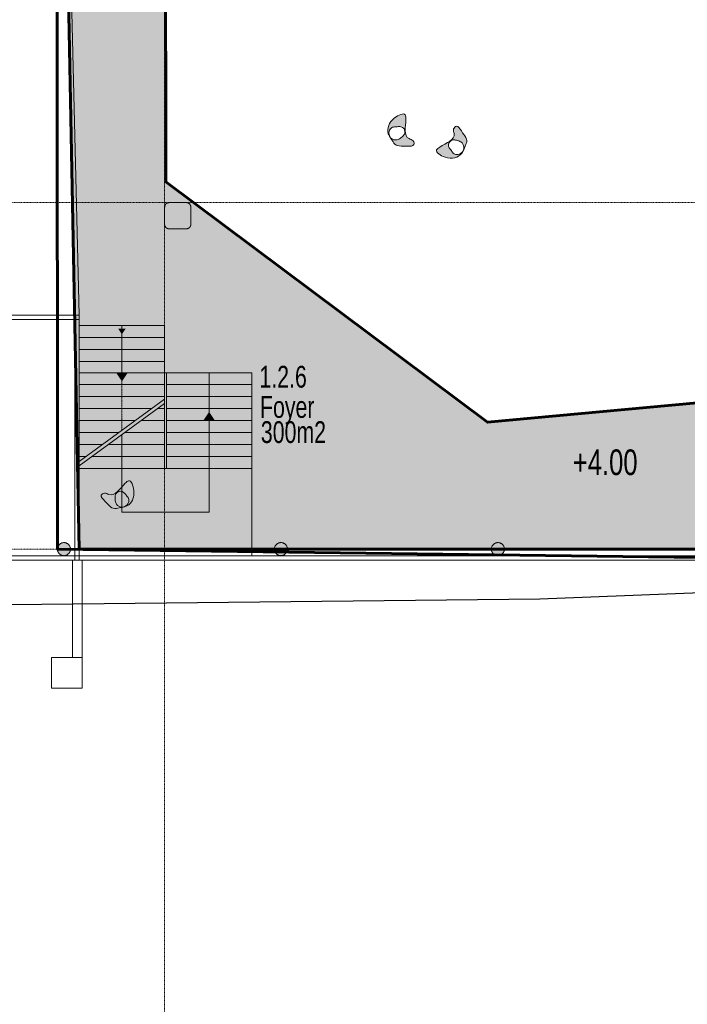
# Model space of a CAD drawing. Header units: millimetres. Extents: x -409347 to -76892, y 286088 to 1850972.
# Tile 313 of 364: x -259162 to -243849, y 1270904 to 1293501. Entities that reach past the tile are written whole.
import ezdxf

# ---------------------------------------------------------------- set-up
doc = ezdxf.new("R2010")
doc.units = ezdxf.units.MM
doc.linetypes.add('DGN Style 2', pattern=[3.08948, 1.853688, -1.235792])
doc.linetypes.add('DGN Style 4', pattern=[4.946257, 2.471584, -1.235792, 0.003089, -1.235792])
for name, color, linetype, lineweight in [('A_BU_CONCRETE_S_FILL', 7, 'Continuous', 0), ('A_P_ALLG_RWO_X_X', 20, 'Continuous', 30), ('A_P_ERSC_TRE_A_X', 251, 'Continuous', 0), ('A_P_ERSC_TRE_V_X', 251, 'DGN Style 2', 0), ('A_P_MOEB_LOS_X_X', 9, 'Continuous', 0), ('A_P_TEXT_100_X_T', 80, 'Continuous', 0), ('A_P_TREPPE_TXT_A_T', 56, 'Continuous', 13), ('A_P_WAND_BET_A_X', 25, 'Continuous', 0), ('A_P_WAND_BET_V_X', 131, 'DGN Style 2', 0), ('A_P_WAND_BET_X_X', 251, 'Continuous', 30), ('W_TEXT1', 251, 'Continuous', 13), ('Y_MENSCHEN (VOR GLAS)', 30, 'Continuous', 0), ('Z_RAUMSTEMPEL', 251, 'Continuous', 0)]:
    doc.layers.add(name, color=color, linetype=linetype, lineweight=lineweight)
doc.layers.add('A_P_ACHS_HAR_X_X', color=70, linetype='DGN Style 4', lineweight=0, transparency=0.7)
doc.layers.add('Foyers$stairs', color=7, linetype='Continuous', lineweight=0, true_color=0x000000)
doc.styles.add('H_200-25', font='arial.ttf', dxfattribs={"width": 0.7, "height": 0.5})
doc.styles.add('HPP200-25', font='arial.ttf', dxfattribs={"width": 0.7, "height": 0.5})
doc.styles.add('HPP200-35', font='arial.ttf', dxfattribs={"width": 0.714286, "height": 0.7})

msp = doc.modelspace()

# ---------------------------------------------------------------- hatches: boundary and pattern name
at = {"layer": 'A_BU_CONCRETE_S_FILL', "lineweight": 60, "true_color": 0x991b1e, "transparency": 33554470}
h = msp.add_hatch(color=244, dxfattribs=at)
h.dxf.hatch_style = 1
h.paths.add_polyline_path([(-255837, 1313794), (-262677, 1313794), (-262677, 1307875), (-258313, 1307875), (-257797, 1281350), (-228236, 1281350), (-228136, 1289298), (-231087, 1289298), (-231087, 1294900), (-228287, 1294900), (-228236, 1308340), (-233587, 1308324), (-233563, 1292976), (-242628, 1284801), (-248431, 1284264), (-255813, 1289777)])
at = {"layer": 'A_BU_CONCRETE_S_FILL'}
h = msp.add_hatch(color=256, dxfattribs=at)
edge = h.paths.add_edge_path()
edge.add_spline(control_points=[(-255834, 1289225), (-255834, 1289223), (-255835, 1289220), (-255835, 1289216)], knot_values=[0, 0, 0, 0, 1, 1, 1, 1], degree=3, periodic=0)
edge.add_line((-255835, 1289216), (-255837, 1289199))
edge.add_line((-255837, 1289199), (-255837, 1288802))
edge.add_spline(control_points=[(-255837, 1288802), (-255837, 1288702), (-255737, 1288702)], knot_values=[0, 0, 0, 1, 1, 1], weights=[1, 0.707107, 1], degree=2, periodic=0)
edge.add_line((-255737, 1288702), (-255338, 1288702))
edge.add_line((-255338, 1288702), (-255330, 1288702))
edge.add_line((-255330, 1288702), (-255321, 1288704))
edge.add_line((-255321, 1288704), (-255312, 1288706))
edge.add_line((-255312, 1288706), (-255303, 1288708))
edge.add_line((-255303, 1288708), (-255294, 1288712))
edge.add_line((-255294, 1288712), (-255286, 1288717))
edge.add_spline(control_points=[(-255286, 1288717), (-255283, 1288718), (-255280, 1288720), (-255278, 1288722)], knot_values=[0, 0, 0, 0, 1, 1, 1, 1], degree=3, periodic=0)
edge.add_line((-255278, 1288722), (-255270, 1288728))
edge.add_line((-255270, 1288728), (-255263, 1288735))
edge.add_line((-255263, 1288735), (-255257, 1288742))
edge.add_line((-255257, 1288742), (-255251, 1288750))
edge.add_line((-255251, 1288750), (-255247, 1288759))
edge.add_line((-255247, 1288759), (-255243, 1288767))
edge.add_line((-255243, 1288767), (-255240, 1288776))
edge.add_line((-255240, 1288776), (-255238, 1288785))
edge.add_line((-255238, 1288785), (-255237, 1288794))
edge.add_line((-255237, 1288794), (-255237, 1288802))
edge.add_line((-255237, 1288802), (-255237, 1289205))
edge.add_line((-255237, 1289205), (-255237, 1289202))
edge.add_spline(control_points=[(-255237, 1289202), (-255237, 1289302), (-255337, 1289302)], knot_values=[0, 0, 0, 1, 1, 1], weights=[1, 0.707107, 1], degree=2, periodic=0)
edge.add_line((-255337, 1289302), (-255737, 1289302))
edge.add_line((-255737, 1289302), (-255745, 1289301))
edge.add_spline(control_points=[(-255745, 1289301), (-255748, 1289301), (-255751, 1289301), (-255754, 1289300)], knot_values=[0, 0, 0, 0, 1, 1, 1, 1], degree=3, periodic=0)
edge.add_spline(control_points=[(-255754, 1289300), (-255757, 1289300), (-255763, 1289298), (-255772, 1289295), (-255780, 1289292), (-255789, 1289287), (-255797, 1289281), (-255804, 1289275), (-255811, 1289268), (-255817, 1289260), (-255823, 1289252), (-255827, 1289243), (-255831, 1289235), (-255833, 1289229), (-255834, 1289225)], knot_values=[0, 0, 0, 0, 0.07803, 0.158084, 0.239923, 0.323263, 0.407782, 0.49312, 0.57889, 0.664684, 0.75009, 0.8347, 0.918123, 1, 1, 1, 1], degree=3, periodic=0)
at = {"layer": 'A_BU_CONCRETE_S_FILL', "extrusion": (0, 0, -1)}
h = msp.add_hatch(color=256, dxfattribs=at)
edge = h.paths.add_edge_path()
edge.add_spline(control_points=[(258297, 1281350), (258297, 1281500), (258147, 1281500), (257997, 1281500), (257997, 1281350), (257997, 1281200), (258147, 1281200)], knot_values=[0, 0, 0, 0.333333, 0.333333, 0.666667, 0.666667, 1, 1, 1], weights=[1, 0.707107, 1, 0.707107, 1, 0.707107, 1], degree=2, periodic=0)
edge.add_spline(control_points=[(258147, 1281200), (258297, 1281200), (258297, 1281350)], knot_values=[0, 0, 0, 1, 1, 1], weights=[1, 0.707107, 1], degree=2, periodic=0)
h = msp.add_hatch(color=256, dxfattribs=at)
edge = h.paths.add_edge_path()
edge.add_spline(control_points=[(253320, 1281350), (253320, 1281500), (253170, 1281500), (253020, 1281500), (253020, 1281350), (253020, 1281200), (253170, 1281200)], knot_values=[0, 0, 0, 0.333333, 0.333333, 0.666667, 0.666667, 1, 1, 1], weights=[1, 0.707107, 1, 0.707107, 1, 0.707107, 1], degree=2, periodic=0)
edge.add_spline(control_points=[(253170, 1281200), (253320, 1281200), (253320, 1281350)], knot_values=[0, 0, 0, 1, 1, 1], weights=[1, 0.707107, 1], degree=2, periodic=0)
h = msp.add_hatch(color=256, dxfattribs=at)
edge = h.paths.add_edge_path()
edge.add_spline(control_points=[(248343, 1281350), (248343, 1281500), (248193, 1281500), (248043, 1281500), (248043, 1281350), (248043, 1281200), (248193, 1281200)], knot_values=[0, 0, 0, 0.333333, 0.333333, 0.666667, 0.666667, 1, 1, 1], weights=[1, 0.707107, 1, 0.707107, 1, 0.707107, 1], degree=2, periodic=0)
edge.add_spline(control_points=[(248193, 1281200), (248343, 1281200), (248343, 1281350)], knot_values=[0, 0, 0, 1, 1, 1], weights=[1, 0.707107, 1], degree=2, periodic=0)
at = {"layer": 'A_P_TREPPE_TXT_A_T', "linetype": 'Continuous', "extrusion": (0, 0, -1)}
msp.add_hatch(color=256, dxfattribs=at).paths.add_polyline_path([(256728, 1286413), (256817, 1286280), (256905, 1286413), (256817, 1286413)])
at = {"layer": 'A_P_TREPPE_TXT_A_T', "linetype": 'Continuous', "transparency": 33554559, "extrusion": (0, 0, -1)}
for points in [[(256684, 1285400), (256817, 1285200), (256950, 1285400), (256817, 1285400)], [(254684, 1284300), (254817, 1284500), (254950, 1284300), (254817, 1284300)]]:
    msp.add_hatch(color=256, dxfattribs=at).paths.add_polyline_path(points)
at = {"layer": 'Y_MENSCHEN (VOR GLAS)', "linetype": 'Continuous', "transparency": 33554559}
h = msp.add_hatch(color=256, dxfattribs=at)
edge = h.paths.add_edge_path()
edge.add_spline(control_points=[(-250578, 1290670), (-250523, 1290582), (-250347, 1290612), (-250096, 1290589), (-250126, 1290745), (-250374, 1290783), (-250299, 1291085), (-250307, 1291391), (-250662, 1291230), (-250777, 1290914), (-250622, 1290741), (-250578, 1290670)], knot_values=[0, 0, 0, 0, 0.14717, 0.223427, 0.264495, 0.315541, 0.530984, 0.576721, 0.696815, 0.881374, 1, 1, 1, 1], degree=3, periodic=0)
edge = h.paths.add_edge_path(flags=16)
edge.add_spline(control_points=[(-250680, 1290839), (-250696, 1290878), (-250695, 1290961), (-250616, 1291044), (-250523, 1291041), (-250440, 1291053), (-250362, 1291028), (-250327, 1290956), (-250324, 1290872), (-250398, 1290807), (-250477, 1290734), (-250613, 1290737), (-250667, 1290806), (-250680, 1290839)], knot_values=[0, 0, 0, 0, 0.121659, 0.207681, 0.296391, 0.37264, 0.453094, 0.504047, 0.594724, 0.666593, 0.772199, 0.899184, 1, 1, 1, 1], degree=3, periodic=0)
h = msp.add_hatch(color=256, dxfattribs=at)
edge = h.paths.add_edge_path()
edge.add_spline(control_points=[(-248919, 1290657), (-248877, 1290751), (-249000, 1290881), (-249121, 1291101), (-249234, 1290989), (-249126, 1290762), (-249419, 1290656), (-249668, 1290478), (-249336, 1290273), (-249010, 1290355), (-248952, 1290580), (-248919, 1290657)], knot_values=[0, 0, 0, 0, 0.14717, 0.223427, 0.264495, 0.315541, 0.530984, 0.576721, 0.696815, 0.881374, 1, 1, 1, 1], degree=3, periodic=0)
edge = h.paths.add_edge_path(flags=16)
edge.add_spline(control_points=[(-249001, 1290477), (-249025, 1290442), (-249094, 1290397), (-249207, 1290416), (-249257, 1290494), (-249314, 1290557), (-249337, 1290635), (-249296, 1290704), (-249228, 1290754), (-249133, 1290729), (-249028, 1290705), (-248954, 1290590), (-248981, 1290507), (-249001, 1290477)], knot_values=[0, 0, 0, 0, 0.121659, 0.207681, 0.296391, 0.37264, 0.453094, 0.504047, 0.594724, 0.666593, 0.772199, 0.899184, 1, 1, 1, 1], degree=3, periodic=0)
at = {"layer": 'Y_MENSCHEN (VOR GLAS)', "linetype": 'Continuous', "transparency": 33554661, "extrusion": (0, 0, -1)}
h = msp.add_hatch(color=256, dxfattribs=at)
edge = h.paths.add_edge_path()
edge.add_spline(control_points=[(256944, 1282283), (257045, 1282261), (257148, 1282407), (257340, 1282570), (257207, 1282658), (257006, 1282507), (256844, 1282773), (256619, 1282981), (256486, 1282615), (256631, 1282312), (256863, 1282301), (256944, 1282283)], knot_values=[0, 0, 0, 0, 0.14717, 0.223427, 0.264495, 0.315541, 0.530984, 0.576721, 0.696815, 0.881374, 1, 1, 1, 1], degree=3, periodic=0)
edge = h.paths.add_edge_path(flags=16)
edge.add_spline(control_points=[(256752, 1282328), (256713, 1282344), (256655, 1282403), (256651, 1282517), (256718, 1282582), (256767, 1282650), (256840, 1282688), (256916, 1282662), (256978, 1282606), (256973, 1282507), (256970, 1282400), (256872, 1282304), (256785, 1282314), (256752, 1282328)], knot_values=[0, 0, 0, 0, 0.121659, 0.207681, 0.296391, 0.37264, 0.453094, 0.504047, 0.594724, 0.666593, 0.772199, 0.899184, 1, 1, 1, 1], degree=3, periodic=0)

# ---------------------------------------------------------------- linework, layer by layer
at = {"color": 244, "lineweight": 60, "true_color": 0x991b1e}
for points in [[(-295564, 1338894), (-227736, 1338894), (-228236, 1280960), (-258297, 1281352), (-258313, 1307875), (-296007, 1308225), (-295477, 1338894)], [(-262677, 1313794), (-255837, 1313794), (-255813, 1289777), (-248431, 1284264), (-242628, 1284801), (-233563, 1292976), (-233587, 1308324), (-228236, 1308340), (-228287, 1294900), (-231087, 1294900), (-231087, 1289298), (-228136, 1289298), (-228236, 1281350), (-257797, 1281350), (-258313, 1307875), (-262677, 1307875), (-262677, 1313794)]]:
    msp.add_lwpolyline(points, dxfattribs=at)
at = {"layer": 'A_BU_CONCRETE_S_FILL'}
for points, weights, degree, knots in [([(-255834, 1289225), (-255834, 1289223), (-255835, 1289220), (-255835, 1289216), (-255836, 1289211), (-255836, 1289205), (-255837, 1289199), (-255837, 1289067), (-255837, 1288934), (-255837, 1288802), (-255837, 1288744), (-255796, 1288702), (-255737, 1288702), (-255604, 1288702), (-255471, 1288702), (-255338, 1288702), (-255335, 1288702), (-255333, 1288702), (-255330, 1288702), (-255327, 1288703), (-255324, 1288703), (-255321, 1288704), (-255318, 1288704), (-255315, 1288705), (-255312, 1288706), (-255309, 1288706), (-255306, 1288707), (-255303, 1288708), (-255300, 1288710), (-255297, 1288711), (-255294, 1288712), (-255292, 1288713), (-255289, 1288715), (-255286, 1288717), (-255283, 1288718), (-255280, 1288720), (-255278, 1288722), (-255275, 1288724), (-255273, 1288726), (-255270, 1288728), (-255268, 1288730), (-255265, 1288733), (-255263, 1288735), (-255261, 1288737), (-255259, 1288740), (-255257, 1288742), (-255255, 1288745), (-255253, 1288748), (-255251, 1288750), (-255250, 1288753), (-255248, 1288756), (-255247, 1288759), (-255246, 1288762), (-255244, 1288765), (-255243, 1288767), (-255242, 1288770), (-255241, 1288773), (-255240, 1288776), (-255240, 1288779), (-255239, 1288782), (-255238, 1288785), (-255238, 1288788), (-255238, 1288791), (-255237, 1288794), (-255237, 1288796), (-255237, 1288799), (-255237, 1288802), (-255237, 1288936), (-255237, 1289071), (-255237, 1289205), (-255237, 1289204), (-255237, 1289203), (-255237, 1289202), (-255237, 1289260), (-255278, 1289302), (-255337, 1289302), (-255470, 1289302), (-255604, 1289302), (-255737, 1289302), (-255740, 1289302), (-255743, 1289301), (-255745, 1289301), (-255748, 1289301), (-255751, 1289301), (-255754, 1289300), (-255757, 1289300), (-255763, 1289298), (-255772, 1289295), (-255780, 1289292), (-255789, 1289287), (-255797, 1289281), (-255804, 1289275), (-255811, 1289268), (-255817, 1289260), (-255823, 1289252), (-255827, 1289243), (-255831, 1289235), (-255833, 1289229), (-255834, 1289225)], [1, 1, 1, 1, 1, 1, 1, 1, 1, 1, 0.804737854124, 0.804737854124, 1, 1, 1, 1, 1, 1, 1, 1, 1, 1, 1, 1, 1, 1, 1, 1, 1, 1, 1, 1, 1, 1, 1, 1, 1, 1, 1, 1, 1, 1, 1, 1, 1, 1, 1, 1, 1, 1, 1, 1, 1, 1, 1, 1, 1, 1, 1, 1, 1, 1, 1, 1, 1, 1, 1, 1, 1, 1, 1, 1, 1, 0.804737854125, 0.804737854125, 1, 1, 1, 1, 1, 1, 1, 1, 1, 1, 1, 1, 1, 1, 1, 1, 1, 1, 1, 1, 1, 1, 1, 1], 3, [0, 0, 0, 0, 0.066667, 0.066667, 0.066667, 0.133333, 0.133333, 0.133333, 0.2, 0.2, 0.2, 0.266667, 0.266667, 0.266667, 0.333333, 0.333333, 0.333333, 0.344444, 0.344444, 0.344444, 0.355556, 0.355556, 0.355556, 0.366667, 0.366667, 0.366667, 0.377778, 0.377778, 0.377778, 0.388889, 0.388889, 0.388889, 0.4, 0.4, 0.4, 0.466667, 0.466667, 0.466667, 0.473333, 0.473333, 0.473333, 0.48, 0.48, 0.48, 0.486667, 0.486667, 0.486667, 0.493333, 0.493333, 0.493333, 0.5, 0.5, 0.5, 0.506667, 0.506667, 0.506667, 0.513333, 0.513333, 0.513333, 0.52, 0.52, 0.52, 0.526667, 0.526667, 0.526667, 0.533333, 0.533333, 0.533333, 0.6, 0.6, 0.6, 0.666667, 0.666667, 0.666667, 0.733333, 0.733333, 0.733333, 0.8, 0.8, 0.8, 0.866667, 0.866667, 0.866667, 0.933333, 0.933333, 0.933333, 0.938535, 0.943872, 0.949328, 0.954884, 0.960519, 0.966208, 0.971926, 0.977646, 0.983339, 0.98898, 0.994542, 1, 1, 1, 1]), ([(-258297, 1281350), (-258297, 1281500), (-258147, 1281500), (-257997, 1281500), (-257997, 1281350), (-257997, 1281200), (-258147, 1281200), (-258297, 1281200), (-258297, 1281350)], [1, 0.707106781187, 1, 0.707106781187, 1, 0.707106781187, 1, 0.707106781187, 1], 2, [0, 0, 0, 0.166667, 0.166667, 0.333333, 0.333333, 0.5, 0.5, 1, 1, 1]), ([(-253320, 1281350), (-253320, 1281500), (-253170, 1281500), (-253020, 1281500), (-253020, 1281350), (-253020, 1281200), (-253170, 1281200), (-253320, 1281200), (-253320, 1281350)], [1, 0.707106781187, 1, 0.707106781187, 1, 0.707106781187, 1, 0.707106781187, 1], 2, [0, 0, 0, 0.166667, 0.166667, 0.333333, 0.333333, 0.5, 0.5, 1, 1, 1]), ([(-248343, 1281350), (-248343, 1281500), (-248193, 1281500), (-248043, 1281500), (-248043, 1281350), (-248043, 1281200), (-248193, 1281200), (-248343, 1281200), (-248343, 1281350)], [1, 0.707106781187, 1, 0.707106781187, 1, 0.707106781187, 1, 0.707106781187, 1], 2, [0, 0, 0, 0.166667, 0.166667, 0.333333, 0.333333, 0.5, 0.5, 1, 1, 1])]:
    msp.add_rational_spline(points, weights, degree=degree, knots=knots, dxfattribs=at)
at = {"layer": 'A_P_ACHS_HAR_X_X', "ltscale": 0.000466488, "transparency": 33554477}
for p, q in [((-255837, 1348122), (-255837, 1258122)), ((-218489, 1289302), (-308489, 1289302)), ((-218489, 1281350), (-308489, 1281350))]:
    msp.add_line(p, q, dxfattribs=at)
at = {"layer": 'A_P_ALLG_RWO_X_X', "ltscale": 0.01}
msp.add_lwpolyline([(-299745, 1340273), (-299084, 1312338), (-295968, 1312345), (-296277, 1279204), (-262946, 1279288), (-262947, 1280042), (-247230, 1280212), (-224684, 1281100), (-223942, 1277761), (-223416, 1275855), (-216580, 1276717), (-198124, 1282612), (-204829, 1310223), (-209813, 1308967), (-209539, 1307618), (-225725, 1303346), (-227528, 1341854)], dxfattribs=at)
at = {"layer": 'A_P_ERSC_TRE_A_X', "linetype": 'Continuous', "transparency": 33554559}
for p, q in [((-258313, 1307875), (-257797, 1286719)), ((-255813, 1289777), (-255813, 1296844)), ((-248431, 1284264), (-255813, 1289777)), ((-257797, 1286719), (-257797, 1286719)), ((-257797, 1286719), (-257797, 1286480)), ((-257797, 1286480), (-255837, 1286480)), ((-255837, 1286480), (-255837, 1285400)), ((-255837, 1285400), (-255837, 1285400)), ((-255837, 1285400), (-253837, 1285400)), ((-253837, 1285400), (-253837, 1281200)), ((-242628, 1284801), (-248431, 1284264)), ((-253837, 1281200), (-249546, 1281200)), ((-249546, 1281200), (-237547, 1281200))]:
    msp.add_line(p, q, dxfattribs=at)
at = {"layer": 'A_P_ERSC_TRE_A_X', "transparency": 33554559}
for p, q in [((-256817, 1286205), (-256817, 1286480)), ((-256817, 1286205), (-256817, 1286480)), ((-256817, 1285930), (-256817, 1286205)), ((-256817, 1285930), (-256817, 1286205)), ((-256817, 1285655), (-256817, 1285930)), ((-256817, 1285655), (-256817, 1285930)), ((-256817, 1285400), (-256817, 1285655)), ((-256817, 1285400), (-256817, 1285655))]:
    msp.add_line(p, q, dxfattribs=at)
for points in [[(-255837, 1286480), (-256817, 1286480), (-257797, 1286480)], [(-255837, 1286480), (-256817, 1286480), (-257797, 1286480)], [(-255837, 1286480), (-256817, 1286480), (-257797, 1286480)], [(-257797, 1286480), (-257797, 1285400), (-257797, 1285400)], [(-255837, 1285400), (-255837, 1285886), (-255837, 1286480)], [(-257797, 1286205), (-256817, 1286205), (-255837, 1286205)], [(-257797, 1286205), (-256817, 1286205), (-255837, 1286205)], [(-257797, 1286205), (-256817, 1286205), (-255837, 1286205)], [(-255837, 1286205), (-256817, 1286205), (-257797, 1286205)], [(-255837, 1286205), (-256817, 1286205), (-257797, 1286205)], [(-255837, 1286205), (-256817, 1286205), (-257797, 1286205)], [(-257797, 1285930), (-256817, 1285930), (-255837, 1285930)], [(-257797, 1285930), (-256817, 1285930), (-255837, 1285930)], [(-257797, 1285930), (-256817, 1285930), (-255837, 1285930)], [(-255837, 1285930), (-256817, 1285930), (-257797, 1285930)], [(-255837, 1285930), (-256817, 1285930), (-257797, 1285930)], [(-255837, 1285930), (-256817, 1285930), (-257797, 1285930)], [(-256817, 1285930), (-256817, 1285930), (-256817, 1285930)], [(-256817, 1285930), (-256817, 1285930), (-256817, 1285930)], [(-257797, 1285655), (-256817, 1285655), (-255837, 1285655)], [(-257797, 1285655), (-256817, 1285655), (-255837, 1285655)], [(-257797, 1285655), (-256817, 1285655), (-255837, 1285655)], [(-255837, 1285655), (-256817, 1285655), (-257797, 1285655)], [(-255837, 1285655), (-256817, 1285655), (-257797, 1285655)], [(-255837, 1285655), (-256817, 1285655), (-257797, 1285655)], [(-257797, 1285380), (-257797, 1285380), (-257797, 1285380)], [(-257797, 1285380), (-257797, 1285380), (-257797, 1285380)], [(-257797, 1285380), (-257797, 1285380), (-257797, 1285380)], [(-257797, 1285380), (-257797, 1285380), (-257797, 1285380)], [(-257797, 1285380), (-257797, 1285380), (-257797, 1285380)], [(-257797, 1285380), (-257797, 1285380), (-257797, 1285380)]]:
    msp.add_open_spline(points, degree=2, dxfattribs=at)
at = {"layer": 'A_P_ERSC_TRE_V_X', "ltscale": 0.888069}
msp.add_line((-256817, 1284076), (-256817, 1285266), dxfattribs=at)
at = {"layer": 'A_P_ERSC_TRE_V_X'}
for points in [[(-255837, 1285400), (-256817, 1285400), (-257797, 1285400)], [(-255837, 1285400), (-256817, 1285400), (-257797, 1285400)], [(-255837, 1285400), (-256817, 1285400), (-257797, 1285400)], [(-255837, 1285125), (-256817, 1285125), (-257797, 1285125)], [(-255837, 1285125), (-256817, 1285125), (-257797, 1285125)], [(-255837, 1285125), (-256817, 1285125), (-257797, 1285125)], [(-257797, 1285125), (-256817, 1285125), (-255837, 1285125)], [(-257797, 1285125), (-256817, 1285125), (-255837, 1285125)], [(-257797, 1285125), (-256817, 1285125), (-255837, 1285125)], [(-255837, 1284850), (-256817, 1284850), (-257797, 1284850)], [(-255837, 1284850), (-256817, 1284850), (-257797, 1284850)], [(-255837, 1284850), (-256817, 1284850), (-257797, 1284850)], [(-257797, 1284850), (-256817, 1284850), (-255837, 1284850)], [(-257797, 1284850), (-256817, 1284850), (-255837, 1284850)], [(-257797, 1284850), (-256817, 1284850), (-255837, 1284850)], [(-257797, 1284575), (-256965, 1284575), (-256134, 1284575)], [(-257797, 1284575), (-256965, 1284575), (-256134, 1284575)], [(-257797, 1284575), (-256965, 1284575), (-256134, 1284575)], [(-256134, 1284575), (-256965, 1284575), (-257797, 1284575)], [(-256134, 1284575), (-256965, 1284575), (-257797, 1284575)], [(-256134, 1284575), (-256965, 1284575), (-257797, 1284575)], [(-257797, 1284300), (-257154, 1284300), (-256510, 1284300)], [(-257797, 1284300), (-257154, 1284300), (-256510, 1284300)], [(-257797, 1284300), (-257154, 1284300), (-256510, 1284300)], [(-256510, 1284300), (-257154, 1284300), (-257797, 1284300)], [(-256510, 1284300), (-257154, 1284300), (-257797, 1284300)], [(-256510, 1284300), (-257154, 1284300), (-257797, 1284300)], [(-257797, 1284025), (-257342, 1284025), (-256887, 1284025)], [(-257797, 1284025), (-257342, 1284025), (-256887, 1284025)], [(-257797, 1284025), (-257342, 1284025), (-256887, 1284025)], [(-256887, 1284025), (-257342, 1284025), (-257797, 1284025)], [(-256887, 1284025), (-257342, 1284025), (-257797, 1284025)], [(-256887, 1284025), (-257342, 1284025), (-257797, 1284025)], [(-257797, 1283750), (-257530, 1283750), (-257263, 1283750)], [(-257797, 1283750), (-257530, 1283750), (-257263, 1283750)], [(-257797, 1283750), (-257530, 1283750), (-257263, 1283750)], [(-257263, 1283750), (-257530, 1283750), (-257797, 1283750)], [(-257263, 1283750), (-257530, 1283750), (-257797, 1283750)], [(-257263, 1283750), (-257530, 1283750), (-257797, 1283750)], [(-257797, 1283475), (-257718, 1283475), (-257640, 1283475)], [(-257797, 1283475), (-257718, 1283475), (-257640, 1283475)], [(-257797, 1283475), (-257718, 1283475), (-257640, 1283475)], [(-257640, 1283475), (-257718, 1283475), (-257797, 1283475)], [(-257640, 1283475), (-257718, 1283475), (-257797, 1283475)], [(-257640, 1283475), (-257718, 1283475), (-257797, 1283475)]]:
    msp.add_open_spline(points, degree=2, dxfattribs=at)
at = {"layer": 'A_P_MOEB_LOS_X_X', "ltscale": 0.000466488}
msp.add_3dface([(-257797, 1283260), (-255837, 1284692), (-255837, 1284792), (-257797, 1283360)], dxfattribs=at)
at = {"layer": 'A_P_TREPPE_TXT_A_T', "ltscale": 0.888069, "transparency": 33554559}
msp.add_line((-256817, 1285400), (-256817, 1286280), dxfattribs=at)
at = {"layer": 'A_P_TREPPE_TXT_A_T'}
for p, q in [((-254817, 1285125), (-254817, 1285400)), ((-254817, 1284850), (-254817, 1285125)), ((-254817, 1284575), (-254817, 1284850)), ((-254817, 1284300), (-254817, 1284575)), ((-254817, 1284025), (-254817, 1284300)), ((-256817, 1283750), (-256817, 1283976)), ((-254817, 1283750), (-254817, 1284025)), ((-256817, 1283475), (-256817, 1283750)), ((-254817, 1283475), (-254817, 1283750)), ((-256817, 1283200), (-256817, 1283475))]:
    msp.add_line(p, q, dxfattribs=at)
at = {"layer": 'A_P_TREPPE_TXT_A_T', "flags": 128}
msp.add_lwpolyline([(-256817, 1283200), (-256817, 1282200), (-254817, 1282200), (-254817, 1283475)], dxfattribs=at)
at = {"layer": 'A_P_WAND_BET_A_X', "ltscale": 0.01}
msp.add_3dface([(-409347, 1850972), (-87526, 1850972), (-87526, 286088), (-409347, 286088)], dxfattribs=at)
at = {"layer": 'A_P_WAND_BET_A_X'}
for points in [[(-257797, 1286719), (-257797, 1286619), (-263124, 1286619), (-263124, 1286719)], [(-257797, 1286719), (-257897, 1286719), (-257897, 1281100), (-257797, 1281100)], [(-263125, 1281100), (-263125, 1281200), (-223865, 1281200), (-223839, 1281100)], [(-257948, 1281100), (-257732, 1281100), (-257732, 1278863), (-257948, 1278863)], [(-258432, 1278863), (-257732, 1278863), (-257732, 1278163), (-258432, 1278163)]]:
    msp.add_3dface(points, dxfattribs=at)
at = {"layer": 'A_P_WAND_BET_V_X'}
msp.add_3dface([(-393846, 1377501), (-393839, 1242491), (-110945, 1242506), (-110952, 1377516)], dxfattribs=at)
at = {"layer": 'Foyers$stairs'}
for p, q in [((-254817, 1285125), (-254817, 1285400)), ((-254817, 1284850), (-254817, 1285125)), ((-254817, 1284575), (-254817, 1284850)), ((-254817, 1284300), (-254817, 1284575)), ((-254817, 1284025), (-254817, 1284300)), ((-256817, 1283750), (-256817, 1283976)), ((-254817, 1283750), (-254817, 1284025)), ((-256817, 1283475), (-256817, 1283750)), ((-254817, 1283475), (-254817, 1283750)), ((-256817, 1283200), (-256817, 1283475)), ((-254817, 1283200), (-254817, 1283475)), ((-257797, 1283200), (-253837, 1283200)), ((-253837, 1283200), (-257797, 1283200)), ((-253837, 1281200), (-257797, 1281200)), ((-253837, 1281200), (-257797, 1281200))]:
    msp.add_line(p, q, dxfattribs=at)
for points in [[(-257797, 1281200), (-257797, 1282200), (-257797, 1285400)], [(-255837, 1283200), (-255837, 1283337), (-255837, 1285400)], [(-253837, 1285400), (-254817, 1285400), (-255797, 1285400)], [(-253837, 1285400), (-254817, 1285400), (-255797, 1285400)], [(-253837, 1285400), (-254817, 1285400), (-255797, 1285400)], [(-255797, 1285400), (-255797, 1283337), (-255797, 1283200)], [(-253837, 1285400), (-253837, 1282200), (-253837, 1281200)], [(-255797, 1285125), (-254817, 1285125), (-253837, 1285125)], [(-255797, 1285125), (-254817, 1285125), (-253837, 1285125)], [(-255797, 1285125), (-254817, 1285125), (-253837, 1285125)], [(-253837, 1285125), (-254817, 1285125), (-255797, 1285125)], [(-253837, 1285125), (-254817, 1285125), (-255797, 1285125)], [(-253837, 1285125), (-254817, 1285125), (-255797, 1285125)], [(-255797, 1284850), (-254817, 1284850), (-253837, 1284850)], [(-255797, 1284850), (-254817, 1284850), (-253837, 1284850)], [(-255797, 1284850), (-254817, 1284850), (-253837, 1284850)], [(-253837, 1284850), (-254817, 1284850), (-255797, 1284850)], [(-253837, 1284850), (-254817, 1284850), (-255797, 1284850)], [(-253837, 1284850), (-254817, 1284850), (-255797, 1284850)], [(-255837, 1284575), (-255917, 1284575), (-255997, 1284575)], [(-255837, 1284575), (-255917, 1284575), (-255997, 1284575)], [(-255837, 1284575), (-255917, 1284575), (-255997, 1284575)], [(-255997, 1284575), (-255917, 1284575), (-255837, 1284575)], [(-255997, 1284575), (-255917, 1284575), (-255837, 1284575)], [(-255997, 1284575), (-255917, 1284575), (-255837, 1284575)], [(-255797, 1284575), (-254817, 1284575), (-253837, 1284575)], [(-255797, 1284575), (-254817, 1284575), (-253837, 1284575)], [(-255797, 1284575), (-254817, 1284575), (-253837, 1284575)], [(-253837, 1284575), (-254817, 1284575), (-255797, 1284575)], [(-253837, 1284575), (-254817, 1284575), (-255797, 1284575)], [(-253837, 1284575), (-254817, 1284575), (-255797, 1284575)], [(-255837, 1284300), (-256105, 1284300), (-256373, 1284300)], [(-255837, 1284300), (-256105, 1284300), (-256373, 1284300)], [(-255837, 1284300), (-256105, 1284300), (-256373, 1284300)], [(-256373, 1284300), (-256105, 1284300), (-255837, 1284300)], [(-256373, 1284300), (-256105, 1284300), (-255837, 1284300)], [(-256373, 1284300), (-256105, 1284300), (-255837, 1284300)], [(-255797, 1284300), (-254817, 1284300), (-253837, 1284300)], [(-255797, 1284300), (-254817, 1284300), (-253837, 1284300)], [(-255797, 1284300), (-254817, 1284300), (-253837, 1284300)], [(-253837, 1284300), (-254817, 1284300), (-255797, 1284300)], [(-253837, 1284300), (-254817, 1284300), (-255797, 1284300)], [(-253837, 1284300), (-254817, 1284300), (-255797, 1284300)], [(-255837, 1284025), (-256293, 1284025), (-256750, 1284025)], [(-255837, 1284025), (-256293, 1284025), (-256750, 1284025)], [(-255837, 1284025), (-256293, 1284025), (-256750, 1284025)], [(-256750, 1284025), (-256293, 1284025), (-255837, 1284025)], [(-256750, 1284025), (-256293, 1284025), (-255837, 1284025)], [(-256750, 1284025), (-256293, 1284025), (-255837, 1284025)], [(-255797, 1284025), (-254817, 1284025), (-253837, 1284025)], [(-255797, 1284025), (-254817, 1284025), (-253837, 1284025)], [(-255797, 1284025), (-254817, 1284025), (-253837, 1284025)], [(-253837, 1284025), (-254817, 1284025), (-255797, 1284025)], [(-253837, 1284025), (-254817, 1284025), (-255797, 1284025)], [(-253837, 1284025), (-254817, 1284025), (-255797, 1284025)], [(-255837, 1283750), (-256482, 1283750), (-257126, 1283750)], [(-255837, 1283750), (-256482, 1283750), (-257126, 1283750)], [(-255837, 1283750), (-256482, 1283750), (-257126, 1283750)], [(-257126, 1283750), (-256482, 1283750), (-255837, 1283750)], [(-257126, 1283750), (-256482, 1283750), (-255837, 1283750)], [(-257126, 1283750), (-256482, 1283750), (-255837, 1283750)], [(-255797, 1283750), (-254817, 1283750), (-253837, 1283750)], [(-255797, 1283750), (-254817, 1283750), (-253837, 1283750)], [(-255797, 1283750), (-254817, 1283750), (-253837, 1283750)], [(-253837, 1283750), (-254817, 1283750), (-255797, 1283750)], [(-253837, 1283750), (-254817, 1283750), (-255797, 1283750)], [(-253837, 1283750), (-254817, 1283750), (-255797, 1283750)], [(-255837, 1283475), (-256670, 1283475), (-257503, 1283475)], [(-255837, 1283475), (-256670, 1283475), (-257503, 1283475)], [(-255837, 1283475), (-256670, 1283475), (-257503, 1283475)], [(-257503, 1283475), (-256670, 1283475), (-255837, 1283475)], [(-257503, 1283475), (-256670, 1283475), (-255837, 1283475)], [(-257503, 1283475), (-256670, 1283475), (-255837, 1283475)], [(-255797, 1283475), (-254817, 1283475), (-253837, 1283475)], [(-255797, 1283475), (-254817, 1283475), (-253837, 1283475)], [(-255797, 1283475), (-254817, 1283475), (-253837, 1283475)], [(-253837, 1283475), (-254817, 1283475), (-255797, 1283475)], [(-253837, 1283475), (-254817, 1283475), (-255797, 1283475)], [(-253837, 1283475), (-254817, 1283475), (-255797, 1283475)], [(-257797, 1283200), (-255817, 1283200), (-253837, 1283200)], [(-257797, 1283200), (-256817, 1283200), (-255837, 1283200)], [(-257797, 1283200), (-256817, 1283200), (-255837, 1283200)], [(-257797, 1283200), (-256817, 1283200), (-255837, 1283200)], [(-255797, 1283200), (-254817, 1283200), (-253837, 1283200)], [(-255797, 1283200), (-254817, 1283200), (-253837, 1283200)], [(-255797, 1283200), (-254817, 1283200), (-253837, 1283200)], [(-253837, 1281200), (-255817, 1281200), (-257797, 1281200)]]:
    msp.add_open_spline(points, degree=2, dxfattribs=at)
at = {"layer": 'Y_MENSCHEN (VOR GLAS)', "transparency": 33554559}
for points, start_tangent, end_tangent in [([(-250578, 1290670), (-250275, 1290600), (-250119, 1290636), (-250136, 1290721), (-250231, 1290771), (-250304, 1291220), (-250318, 1291315), (-250562, 1291246), (-250707, 1290885), (-250578, 1290670)], (0.531689, -0.846939), (0.531689, -0.846939)), ([(-250680, 1290839), (-250676, 1290967), (-250612, 1291031), (-250520, 1291044), (-250440, 1291047), (-250362, 1291015), (-250336, 1290968), (-250338, 1290872), (-250388, 1290815), (-250478, 1290751), (-250612, 1290758), (-250680, 1290839)], (-0.372059, 0.928209), (-0.372059, 0.928209)), ([(-248919, 1290657), (-249030, 1290947), (-249148, 1291056), (-249208, 1290994), (-249196, 1290887), (-249527, 1290576), (-249599, 1290511), (-249405, 1290348), (-249024, 1290430), (-248919, 1290657)], (0.404208, 0.914667), (0.404208, 0.914667)), ([(-249001, 1290477), (-249109, 1290409), (-249198, 1290426), (-249261, 1290495), (-249308, 1290560), (-249325, 1290643), (-249301, 1290691), (-249220, 1290742), (-249145, 1290733), (-249041, 1290694), (-248972, 1290579), (-249001, 1290477)], (-0.560907, -0.827879), (-0.560907, -0.827879))]:
    msp.add_spline(points, degree=3, dxfattribs=dict(at, start_tangent=start_tangent, end_tangent=end_tangent))
at = {"layer": 'Y_MENSCHEN (VOR GLAS)'}
for points, start_tangent, end_tangent in [([(-256944, 1282283), (-257206, 1282450), (-257290, 1282587), (-257217, 1282634), (-257115, 1282601), (-256743, 1282863), (-256666, 1282920), (-256544, 1282698), (-256701, 1282341), (-256944, 1282283)], (-0.977022, -0.213137), (-0.977022, -0.213137)), ([(-256752, 1282328), (-256664, 1282420), (-256663, 1282511), (-256718, 1282586), (-256772, 1282645), (-256850, 1282679), (-256901, 1282664), (-256968, 1282596), (-256974, 1282520), (-256956, 1282410), (-256858, 1282320), (-256752, 1282328)], (0.923323, 0.384025), (0.923323, 0.384025))]:
    msp.add_spline(points, degree=3, dxfattribs=dict(at, start_tangent=start_tangent, end_tangent=end_tangent))

# ---------------------------------------------------------------- texts
at = {"layer": 'A_P_TEXT_100_X_T', "color": 6, "true_color": 0xff00ff, "style": 'HPP200-35', "width": 0.714286}
msp.add_text('+4.00', height=588.6, dxfattribs=at).set_placement((-246475, 1283050))
at = {"layer": 'A_P_WAND_BET_X_X', "style": 'HPP200-25', "width": 0.7}
msp.add_text('300m2', height=500, dxfattribs=at).set_placement((-253630, 1283786))
at = {"layer": 'W_TEXT1', "style": 'H_200-25', "width": 0.7}
msp.add_text('Foyer', height=500, dxfattribs=at).set_placement((-253650, 1284363))
at = {"layer": 'Z_RAUMSTEMPEL', "style": 'HPP200-25', "width": 0.7}
msp.add_text('1.2.6', height=500, dxfattribs=at).set_placement((-253663, 1285057))

doc.saveas('drawing.dxf')
